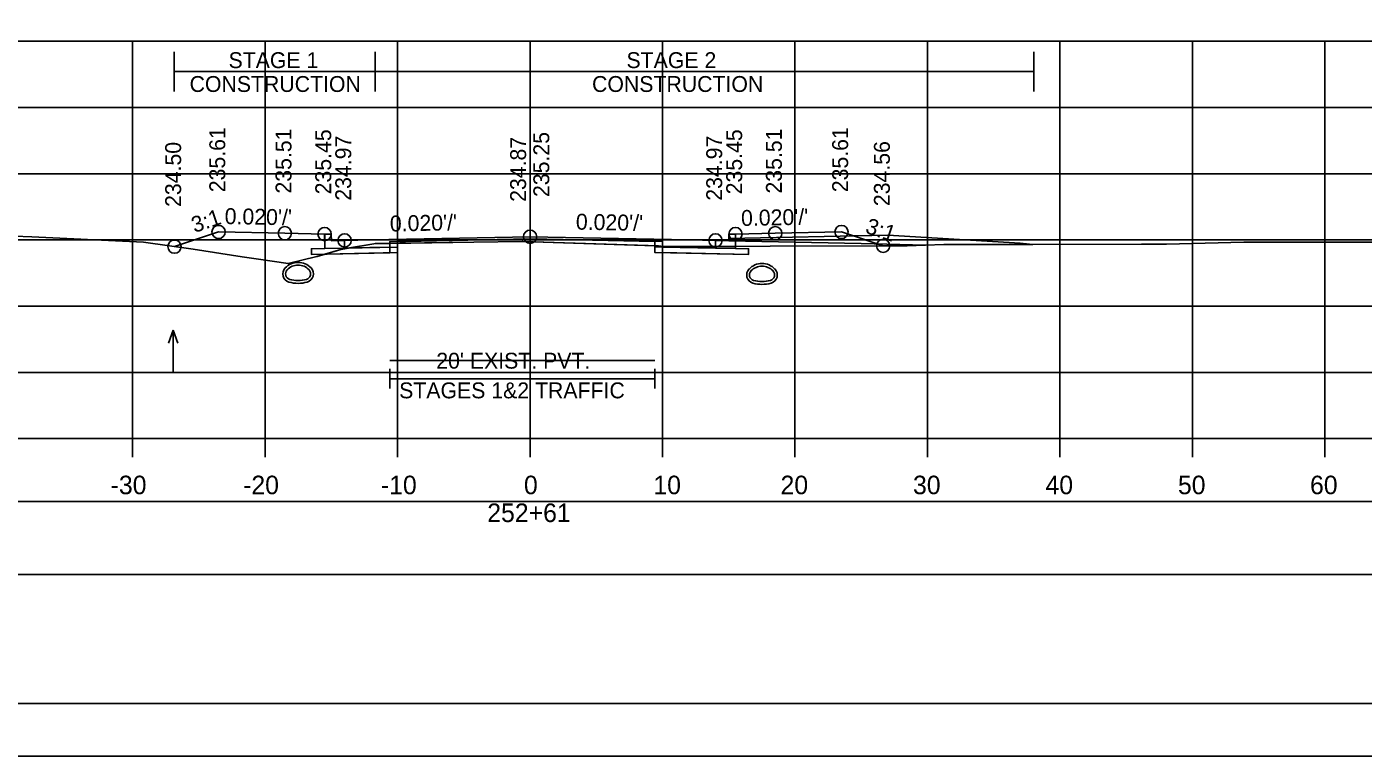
# Model space of a CAD drawing. Extents: x 1369627 to 1374022, y 380035 to 398173.
# Drawn here: x 1372060.5 to 1372161.4, y 391772.4 to 391827.4 of the extents above; entities that cross this region are included whole.
import ezdxf

# ---------------------------------------------------------------- set-up
doc = ezdxf.new("R2010")
doc.units = 0
for name, color, linetype in [('Default', 7, 'Continuous'), ('R_Alt Surface', 7, 'Continuous'), ('R_Axis', 7, 'Continuous'), ('R_Axis Annot', 7, 'Continuous'), ('R_Border', 7, 'Continuous'), ('R_Drive', 7, 'Continuous'), ('R_Exist Surface', 7, 'Continuous'), ('R_Fin Surface', 7, 'Continuous'), ('R_Grid', 7, 'Continuous'), ('R_MOT', 7, 'Continuous'), ('R_No Plot', 7, 'Continuous'), ('R_Water Annot', 7, 'Continuous'), ('R_Xsect Elev', 7, 'Continuous'), ('R_Xsect Slope', 7, 'Continuous'), ('T_Vehicle Path Lt Minor', 7, 'Continuous'), ('T_Vehicle Path Rt', 7, 'Continuous')]:
    doc.layers.add(name, color=color, linetype=linetype)

msp = doc.modelspace()

# ---------------------------------------------------------------- linework, layer by layer
at = {"layer": 'Default'}
for p, q in [((1372087.94, 391800.12), (1372087.94, 391801.62)), ((1372107.94, 391800.12), (1372107.94, 391801.62)), ((1372087.94, 391800.87), (1372107.94, 391800.87))]:
    msp.add_line(p, q, dxfattribs=at)
for points in [[(1372083.02, 391811.79), (1372083.52, 391811.79), (1372083.53, 391811.29), (1372084.53, 391811.31), (1372084.53, 391810.73), (1372083.03, 391810.7)], [(1372113.53, 391811.29), (1372113.54, 391811.79), (1372114.04, 391811.79), (1372114.03, 391810.7), (1372112.53, 391810.73), (1372112.53, 391811.31)], [(1371948.53, 391786.09), (1372248.53, 391786.09), (1372248.53, 391791.61), (1371948.53, 391791.61)]]:
    msp.add_lwpolyline(points, close=True, dxfattribs=at)
at = {"layer": 'R_Alt Surface'}
msp.add_lwpolyline([(1372083.03, 391811.8), (1372083.03, 391810.7), (1372084.53, 391810.73), (1372087.94, 391810.8), (1372087.94, 391811.21), (1372098.53, 391811.42), (1372107.94, 391811.24), (1372107.94, 391810.82), (1372112.53, 391810.73), (1372114.03, 391810.7), (1372114.03, 391811.8)], dxfattribs=at)
for points in [[(1372082.03, 391810.68), (1372083.03, 391810.7), (1372084.53, 391810.73), (1372087.94, 391810.8), (1372087.94, 391810.38), (1372082.03, 391810.26)], [(1372115.03, 391810.68), (1372114.03, 391810.7), (1372112.53, 391810.73), (1372107.94, 391810.82), (1372107.94, 391810.4), (1372115.03, 391810.26)]]:
    msp.add_lwpolyline(points, close=True, dxfattribs=at)
at = {"layer": 'R_Axis'}
for p, q in [((1371948.53, 391796.35), (1372248.53, 391796.35)), ((1372068.53, 391794.95), (1372068.53, 391796.35)), ((1372078.53, 391794.95), (1372078.53, 391796.35)), ((1372088.53, 391794.95), (1372088.53, 391796.35)), ((1372098.53, 391794.95), (1372098.53, 391796.35)), ((1372108.53, 391794.95), (1372108.53, 391796.35)), ((1372118.53, 391794.95), (1372118.53, 391796.35)), ((1372128.53, 391794.95), (1372128.53, 391796.35)), ((1372138.53, 391794.95), (1372138.53, 391796.35)), ((1372148.53, 391794.95), (1372148.53, 391796.35)), ((1372158.53, 391794.95), (1372158.53, 391796.35))]:
    msp.add_line(p, q, dxfattribs=at)
at = {"layer": 'R_Border'}
msp.add_line((1372256.71, 391776.35), (1371940.53, 391776.35), dxfattribs=at)
at = {"layer": 'R_Drive'}
for p, q in [((1372113.53, 391811.46), (1372125.53, 391811.7)), ((1372113.53, 391811.29), (1372113.53, 391811.46)), ((1372125.53, 391811.7), (1372135.53, 391811.1)), ((1372135.53, 391811.1), (1372136.49, 391811.01))]:
    msp.add_line(p, q, dxfattribs=at)
for centre, radius, start, end in [((1372080.51, 391808.79), 0.646, 136.3515, 253.9529), ((1372081.02, 391808.3), 1.35, 43.6485, 136.3515), ((1372080.51, 391808.79), 0.438, 136.3515, 253.9529), ((1372081.02, 391808.3), 1.15, 43.6485, 136.3515), ((1372081.53, 391808.79), 0.438, 286.0471, 43.6485), ((1372081.53, 391808.79), 0.646, 286.0471, 43.6485), ((1372115.53, 391808.71), 0.646, 136.3515, 253.9529), ((1372116.04, 391808.22), 1.35, 43.6485, 136.3515), ((1372116.04, 391808.22), 1.15, 43.6485, 136.3515), ((1372116.55, 391808.71), 0.646, 286.0471, 43.6485), ((1372081.02, 391810.57), 2.5, 253.9529, 286.0471), ((1372081.02, 391810.57), 2.29, 253.9529, 286.0471), ((1372115.53, 391808.71), 0.438, 136.3515, 253.9529), ((1372116.04, 391810.49), 2.5, 253.9529, 286.0471), ((1372116.04, 391810.49), 2.29, 253.9529, 286.0471), ((1372116.55, 391808.71), 0.438, 286.0471, 43.6485)]:
    msp.add_arc(centre, radius, start, end, dxfattribs=at)
at = {"layer": 'R_Exist Surface'}
msp.add_lwpolyline([(1372056.9, 391811.73), (1372060.91, 391811.57), (1372069.36, 391811.17), (1372073.1, 391810.65), (1372076.8, 391810.07), (1372077.85, 391809.92), (1372080.28, 391809.56), (1372082.43, 391810.1), (1372084.24, 391810.62), (1372086.75, 391811.06), (1372086.84, 391811.07), (1372094.28, 391811.18), (1372097.94, 391811.24), (1372097.99, 391811.24), (1372108.23, 391810.89), (1372108.4, 391810.88), (1372109.71, 391810.84), (1372116.65, 391810.88), (1372127.01, 391810.91), (1372129.76, 391811), (1372144.68, 391811.02), (1372146.57, 391811.02), (1372152.41, 391811.17), (1372167.43, 391811.17)], dxfattribs=at)
at = {"layer": 'R_Fin Surface'}
msp.add_lwpolyline([(1372071.69, 391810.84), (1372075.02, 391811.95), (1372080.02, 391811.85), (1372083.02, 391811.79), (1372083.52, 391811.79), (1372083.53, 391811.29), (1372084.53, 391811.31), (1372086.53, 391811.35), (1372098.53, 391811.59), (1372110.53, 391811.35), (1372112.53, 391811.31), (1372113.53, 391811.29), (1372113.54, 391811.79), (1372114.04, 391811.79), (1372117.04, 391811.85), (1372122.04, 391811.95), (1372125.19, 391810.9)], dxfattribs=at)
at = {"layer": 'R_Grid'}
for p, q in [((1371948.53, 391826.35), (1372248.53, 391826.35)), ((1372068.53, 391796.35), (1372068.53, 391826.35)), ((1372078.53, 391796.35), (1372078.53, 391826.35)), ((1372088.53, 391796.35), (1372088.53, 391826.35)), ((1372098.53, 391796.35), (1372098.53, 391826.35)), ((1372108.53, 391796.35), (1372108.53, 391826.35)), ((1372118.53, 391796.35), (1372118.53, 391826.35)), ((1372128.53, 391796.35), (1372128.53, 391826.35)), ((1372138.53, 391796.35), (1372138.53, 391826.35)), ((1372148.53, 391796.35), (1372148.53, 391826.35)), ((1372158.53, 391796.35), (1372158.53, 391826.35)), ((1371948.53, 391821.35), (1372248.53, 391821.35)), ((1371948.53, 391816.35), (1372248.53, 391816.35)), ((1371948.53, 391811.35), (1372248.53, 391811.35)), ((1371948.53, 391806.35), (1372248.53, 391806.35)), ((1371948.53, 391801.35), (1372248.53, 391801.35)), ((1371948.53, 391796.35), (1372248.53, 391796.35))]:
    msp.add_line(p, q, dxfattribs=at)
at = {"layer": 'R_MOT'}
for p, q in [((1372071.66, 391822.56), (1372071.66, 391825.56)), ((1372086.84, 391822.56), (1372086.84, 391825.56)), ((1372136.56, 391822.56), (1372136.56, 391825.56)), ((1372071.66, 391824.06), (1372136.56, 391824.06))]:
    msp.add_line(p, q, dxfattribs=at)
at = {"layer": 'R_No Plot'}
for p, q in [((1372123.53, 391811.09), (1372113.53, 391811.29)), ((1372128.38, 391810.96), (1372123.53, 391811.09)), ((1371928.13, 391772.37), (1372261.46, 391772.37))]:
    msp.add_line(p, q, dxfattribs=at)
for points in [[(1371928.12, 391985.7), (1372261.46, 391985.7), (1372261.46, 391772.37), (1371928.12, 391772.37)], [(1372174.45, 391981.81), (1372194.07, 391981.81), (1372194.07, 391971.93), (1372210.18, 391971.93), (1372233.38, 391971.93), (1372233.38, 391939.26), (1372256.59, 391939.26), (1372256.71, 391776.35), (1371940.53, 391776.35), (1371940.53, 391981.81)], [(1372098.53, 391811.59), (1372086.53, 391811.35), (1372084.53, 391811.31), (1372084.53, 391810.73), (1372088.53, 391810.81), (1372088.53, 391811.22), (1372098.53, 391811.42), (1372108.53, 391811.22), (1372108.53, 391810.81), (1372112.53, 391810.73), (1372112.53, 391811.31), (1372110.53, 391811.35)], [(1372088.53, 391810.81), (1372084.53, 391810.73), (1372083.03, 391810.7), (1372082.03, 391810.68), (1372082.03, 391810.26), (1372088.53, 391810.39)], [(1372108.53, 391810.81), (1372112.53, 391810.73), (1372114.03, 391810.7), (1372115.03, 391810.68), (1372115.03, 391810.26), (1372108.53, 391810.39)]]:
    msp.add_lwpolyline(points, close=True, dxfattribs=at)
for points in [[(1372083.02, 391811.79), (1372083.03, 391810.7), (1372084.53, 391810.73), (1372088.53, 391810.81), (1372088.53, 391811.22), (1372098.53, 391811.42), (1372108.53, 391811.22), (1372108.53, 391810.81), (1372112.53, 391810.73), (1372114.03, 391810.7), (1372114.04, 391811.79)], [(1372087.94, 391802.24), (1372107.94, 391802.24)]]:
    msp.add_lwpolyline(points, dxfattribs=at)
for centre in [(1372075.02, 391811.95), (1372080.02, 391811.85), (1372083.02, 391811.79), (1372114.04, 391811.79), (1372117.04, 391811.85), (1372122.04, 391811.95), (1372071.69, 391810.84), (1372084.53, 391811.31), (1372098.53, 391811.59), (1372112.53, 391811.31), (1372125.19, 391810.9)]:
    msp.add_circle(centre, 0.5, dxfattribs=at)
at = {"layer": 'R_Water Annot'}
for p, q in [((1372071.58, 391804.53), (1372071.23, 391803.56)), ((1372071.58, 391801.38), (1372071.58, 391804.53)), ((1372071.58, 391804.53), (1372071.93, 391803.56))]:
    msp.add_line(p, q, dxfattribs=at)
at = {"layer": 'R_Xsect Elev'}
msp.add_line((1372098.53, 391811.22), (1372098.53, 391821.22), dxfattribs=at)
at = {"layer": 'T_Vehicle Path Lt Minor'}
for p, q in [((1372125.53, 391811.7), (1372122.95, 391811.65)), ((1372122.95, 391811.65), (1372125.19, 391810.9)), ((1372135.53, 391811.1), (1372125.53, 391811.7)), ((1372125.19, 391810.9), (1372127.01, 391810.91)), ((1372136.49, 391811.01), (1372135.53, 391811.1))]:
    msp.add_line(p, q, dxfattribs=at)
msp.add_lwpolyline([(1372127.01, 391810.91), (1372129.76, 391811), (1372136.49, 391811.01)], dxfattribs=at)
at = {"layer": 'T_Vehicle Path Rt'}
for p, q in [((1372083.03, 391810.7), (1372083.02, 391811.79)), ((1372107.94, 391810.9), (1372107.94, 391811.24)), ((1372114.04, 391811.79), (1372114.03, 391810.86)), ((1372083.07, 391810.28), (1372082.03, 391810.26)), ((1372083.07, 391810.28), (1372087.94, 391810.38)), ((1372087.94, 391810.8), (1372084.9, 391810.74)), ((1372084.9, 391810.74), (1372087.94, 391810.8)), ((1372087.94, 391811.09), (1372086.84, 391811.07)), ((1372087.94, 391810.8), (1372087.94, 391811.09)), ((1372087.94, 391810.38), (1372087.94, 391810.8)), ((1372107.94, 391810.9), (1372107.94, 391810.82)), ((1372112.53, 391810.73), (1372107.94, 391810.82)), ((1372107.94, 391810.82), (1372112.53, 391810.73)), ((1372114.03, 391810.86), (1372112.53, 391810.85)), ((1372112.53, 391810.73), (1372112.53, 391810.85)), ((1372112.53, 391810.85), (1372112.53, 391810.73)), ((1372114.03, 391810.7), (1372112.53, 391810.73)), ((1372112.53, 391810.73), (1372114.03, 391810.7)), ((1372114.03, 391810.86), (1372116.65, 391810.88)), ((1372114.03, 391810.7), (1372114.03, 391810.86)), ((1372116.65, 391810.88), (1372125.19, 391810.9))]:
    msp.add_line(p, q, dxfattribs=at)
for points in [[(1372083.02, 391811.79), (1372080.02, 391811.85), (1372075.02, 391811.95), (1372071.69, 391810.84)], [(1372107.94, 391811.24), (1372098.53, 391811.42), (1372087.94, 391811.21), (1372087.94, 391811.09)], [(1372087.94, 391811.09), (1372094.28, 391811.18), (1372097.94, 391811.24), (1372097.99, 391811.24), (1372107.94, 391810.9)], [(1372125.19, 391810.9), (1372122.04, 391811.95), (1372117.04, 391811.85), (1372114.04, 391811.79)], [(1372071.69, 391810.84), (1372073.1, 391810.65), (1372076.8, 391810.07), (1372077.85, 391809.92), (1372080.28, 391809.56), (1372082.43, 391810.1), (1372082.45, 391810.1), (1372083.07, 391810.28)], [(1372082.03, 391810.26), (1372082.03, 391810.68), (1372083.03, 391810.7)], [(1372084.9, 391810.74), (1372084.24, 391810.62), (1372083.07, 391810.28)], [(1372086.84, 391811.07), (1372086.75, 391811.06), (1372084.9, 391810.74)], [(1372112.53, 391810.85), (1372109.71, 391810.84), (1372108.4, 391810.88), (1372108.23, 391810.89), (1372107.94, 391810.9)], [(1372107.94, 391810.82), (1372107.94, 391810.4), (1372115.03, 391810.26), (1372115.03, 391810.68), (1372114.03, 391810.7)]]:
    msp.add_lwpolyline(points, dxfattribs=at)

# ---------------------------------------------------------------- texts
at = {"layer": 'R_Axis Annot'}
for s, height, p in [("20' EXIST. PVT.", 1.2, (1372091.45, 391801.63)), ('STAGES 1&2 TRAFFIC', 1.2, (1372088.65, 391799.39)), ('-30', 1.4, (1372066.87, 391792.15)), ('-20', 1.4, (1372076.87, 391792.15)), ('-10', 1.4, (1372087.27, 391792.15)), ('0', 1.4, (1372098.07, 391792.15)), ('10', 1.4, (1372107.84, 391792.15)), ('20', 1.4, (1372117.44, 391792.15)), ('30', 1.4, (1372127.44, 391792.15)), ('40', 1.4, (1372137.44, 391792.15)), ('50', 1.4, (1372147.44, 391792.15)), ('60', 1.4, (1372157.41, 391792.15)), ('252+61', 1.4, (1372095.3, 391790.05))]:
    msp.add_text(s, height=height, dxfattribs=at).set_placement(p)
at = {"layer": 'R_MOT'}
for s, p in [('STAGE 1', (1372075.77, 391824.32)), ('STAGE 2', (1372105.81, 391824.32)), ('CONSTRUCTION', (1372072.83, 391822.52)), ('CONSTRUCTION', (1372103.21, 391822.52))]:
    msp.add_text(s, height=1.2, dxfattribs=at).set_placement(p)
at = {"layer": 'R_Xsect Elev'}
for s, p in [('235.61', (1372075.52, 391814.95)), ('235.51', (1372080.52, 391814.85)), ('235.45', (1372083.52, 391814.79)), ('235.25', (1372099.98, 391814.59)), ('235.45', (1372114.54, 391814.79)), ('235.51', (1372117.54, 391814.85)), ('235.61', (1372122.54, 391814.95)), ('234.50', (1372072.19, 391813.84)), ('234.97', (1372085.03, 391814.31)), ('234.87', (1372098.23, 391814.22)), ('234.97', (1372113.03, 391814.31)), ('234.56', (1372125.69, 391813.9))]:
    msp.add_text(s, height=1.2, rotation=90, dxfattribs=at).set_placement(p)
at = {"layer": 'R_Xsect Slope'}
for s, rotation, p in [('3:1', 18.4332, (1372073.2, 391811.87)), ("0.020'/'", 358.8542, (1372075.47, 391812.55)), ("0.020'/'", 1.1458, (1372087.96, 391811.98)), ("0.020'/'", 358.8542, (1372101.98, 391812.13)), ("0.020'/'", 1.1458, (1372114.47, 391812.4)), ('3:1', 341.5668, (1372123.77, 391811.9))]:
    msp.add_text(s, height=1.2, rotation=rotation, dxfattribs=at).set_placement(p)

doc.saveas('drawing.dxf')
